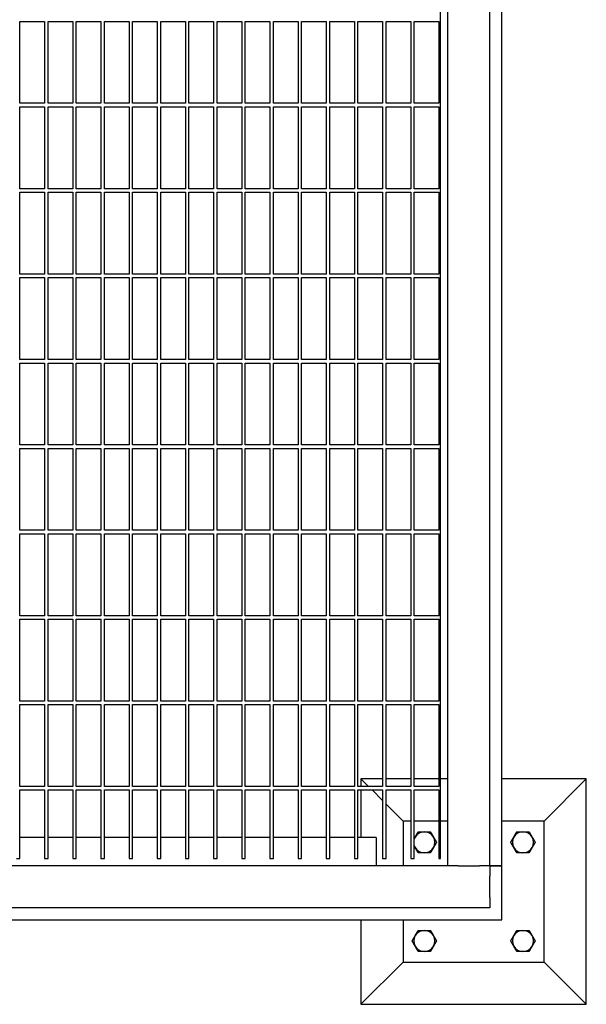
# Model space of a CAD drawing. Header units: inches. Extents: x 5 to 1128, y -85 to 748.
# Tile 657 of 693: x 766 to 786, y 553 to 588. Entities that reach past the tile are written whole.
import ezdxf

# ---------------------------------------------------------------- set-up
doc = ezdxf.new("R2010")
doc.units = ezdxf.units.IN
doc.header["$LTSCALE"] = 32
doc.header["$MEASUREMENT"] = 0
doc.layers.add('Visible (ANSI)', color=7, linetype='Continuous', lineweight=30)

msp = doc.modelspace()

# ---------------------------------------------------------------- linework, layer by layer
at = {"layer": 'Visible (ANSI)'}
for p, q in [((780.86063, 558.35978), (780.86063, 636.85978)), ((782.36063, 558.35978), (782.36063, 636.10978)), ((782.78063, 558.35978), (782.78063, 636.10978)), ((780.61063, 558.60978), (780.61063, 635.5653)), ((765.67313, 585.42228), (765.67313, 588.32853)), ((765.67313, 588.32853), (766.54813, 588.32853)), ((766.54813, 588.32853), (766.54813, 585.42228)), ((766.67313, 585.42228), (766.67313, 588.32853)), ((766.67313, 588.32853), (767.54813, 588.32853)), ((767.54813, 588.32853), (767.54813, 585.42228)), ((767.67313, 585.42228), (767.67313, 588.32853)), ((767.67313, 588.32853), (768.54813, 588.32853)), ((768.54813, 588.32853), (768.54813, 585.42228)), ((768.67313, 585.42228), (768.67313, 588.32853)), ((768.67313, 588.32853), (769.54813, 588.32853)), ((769.54813, 588.32853), (769.54813, 585.42228)), ((769.67313, 585.42228), (769.67313, 588.32853)), ((769.67313, 588.32853), (770.54813, 588.32853)), ((770.54813, 588.32853), (770.54813, 585.42228)), ((770.67313, 585.42228), (770.67313, 588.32853)), ((770.67313, 588.32853), (771.54813, 588.32853)), ((771.54813, 588.32853), (771.54813, 585.42228)), ((771.67313, 585.42228), (771.67313, 588.32853)), ((771.67313, 588.32853), (772.54813, 588.32853)), ((772.54813, 588.32853), (772.54813, 585.42228)), ((772.67313, 585.42228), (772.67313, 588.32853)), ((772.67313, 588.32853), (773.54813, 588.32853)), ((773.54813, 588.32853), (773.54813, 585.42228)), ((773.67313, 585.42228), (773.67313, 588.32853)), ((773.67313, 588.32853), (774.54813, 588.32853)), ((774.54813, 588.32853), (774.54813, 585.42228)), ((774.67313, 585.42228), (774.67313, 588.32853)), ((774.67313, 588.32853), (775.54813, 588.32853)), ((775.54813, 588.32853), (775.54813, 585.42228)), ((775.67313, 585.42228), (775.67313, 588.32853)), ((775.67313, 588.32853), (776.54813, 588.32853)), ((776.54813, 588.32853), (776.54813, 585.42228)), ((776.67313, 585.42228), (776.67313, 588.32853)), ((776.67313, 588.32853), (777.54813, 588.32853)), ((777.54813, 588.32853), (777.54813, 585.42228)), ((777.67313, 585.42228), (777.67313, 588.32853)), ((777.67313, 588.32853), (778.54813, 588.32853)), ((778.54813, 588.32853), (778.54813, 585.42228)), ((778.67313, 585.42228), (778.67313, 588.32853)), ((778.67313, 588.32853), (779.54813, 588.32853)), ((779.54813, 588.32853), (779.54813, 585.42228)), ((779.67313, 585.42228), (779.67313, 588.32853)), ((779.67313, 588.32853), (780.54813, 588.32853)), ((780.54813, 588.32853), (780.54813, 585.42228)), ((766.54813, 585.42228), (765.67313, 585.42228)), ((765.67313, 582.39103), (765.67313, 585.29728)), ((765.67313, 585.29728), (766.54813, 585.29728)), ((766.54813, 585.29728), (766.54813, 582.39103)), ((767.54813, 585.42228), (766.67313, 585.42228)), ((766.67313, 582.39103), (766.67313, 585.29728)), ((766.67313, 585.29728), (767.54813, 585.29728)), ((767.54813, 585.29728), (767.54813, 582.39103)), ((768.54813, 585.42228), (767.67313, 585.42228)), ((767.67313, 582.39103), (767.67313, 585.29728)), ((767.67313, 585.29728), (768.54813, 585.29728)), ((768.54813, 585.29728), (768.54813, 582.39103)), ((769.54813, 585.42228), (768.67313, 585.42228)), ((768.67313, 582.39103), (768.67313, 585.29728)), ((768.67313, 585.29728), (769.54813, 585.29728)), ((769.54813, 585.29728), (769.54813, 582.39103)), ((770.54813, 585.42228), (769.67313, 585.42228)), ((769.67313, 582.39103), (769.67313, 585.29728)), ((769.67313, 585.29728), (770.54813, 585.29728)), ((770.54813, 585.29728), (770.54813, 582.39103)), ((771.54813, 585.42228), (770.67313, 585.42228)), ((770.67313, 582.39103), (770.67313, 585.29728)), ((770.67313, 585.29728), (771.54813, 585.29728)), ((771.54813, 585.29728), (771.54813, 582.39103)), ((772.54813, 585.42228), (771.67313, 585.42228)), ((771.67313, 582.39103), (771.67313, 585.29728)), ((771.67313, 585.29728), (772.54813, 585.29728)), ((772.54813, 585.29728), (772.54813, 582.39103)), ((773.54813, 585.42228), (772.67313, 585.42228)), ((772.67313, 582.39103), (772.67313, 585.29728)), ((772.67313, 585.29728), (773.54813, 585.29728)), ((773.54813, 585.29728), (773.54813, 582.39103)), ((774.54813, 585.42228), (773.67313, 585.42228)), ((773.67313, 582.39103), (773.67313, 585.29728)), ((773.67313, 585.29728), (774.54813, 585.29728)), ((774.54813, 585.29728), (774.54813, 582.39103)), ((775.54813, 585.42228), (774.67313, 585.42228)), ((774.67313, 582.39103), (774.67313, 585.29728)), ((774.67313, 585.29728), (775.54813, 585.29728)), ((775.54813, 585.29728), (775.54813, 582.39103)), ((776.54813, 585.42228), (775.67313, 585.42228)), ((775.67313, 582.39103), (775.67313, 585.29728)), ((775.67313, 585.29728), (776.54813, 585.29728)), ((776.54813, 585.29728), (776.54813, 582.39103)), ((777.54813, 585.42228), (776.67313, 585.42228)), ((776.67313, 582.39103), (776.67313, 585.29728)), ((776.67313, 585.29728), (777.54813, 585.29728)), ((777.54813, 585.29728), (777.54813, 582.39103)), ((778.54813, 585.42228), (777.67313, 585.42228)), ((777.67313, 582.39103), (777.67313, 585.29728)), ((777.67313, 585.29728), (778.54813, 585.29728)), ((778.54813, 585.29728), (778.54813, 582.39103)), ((779.54813, 585.42228), (778.67313, 585.42228)), ((778.67313, 582.39103), (778.67313, 585.29728)), ((778.67313, 585.29728), (779.54813, 585.29728)), ((779.54813, 585.29728), (779.54813, 582.39103)), ((780.54813, 585.42228), (779.67313, 585.42228)), ((779.67313, 582.39103), (779.67313, 585.29728)), ((779.67313, 585.29728), (780.54813, 585.29728)), ((780.54813, 585.29728), (780.54813, 582.39103)), ((766.54813, 582.39103), (765.67313, 582.39103)), ((767.54813, 582.39103), (766.67313, 582.39103)), ((768.54813, 582.39103), (767.67313, 582.39103)), ((769.54813, 582.39103), (768.67313, 582.39103)), ((770.54813, 582.39103), (769.67313, 582.39103)), ((771.54813, 582.39103), (770.67313, 582.39103)), ((772.54813, 582.39103), (771.67313, 582.39103)), ((773.54813, 582.39103), (772.67313, 582.39103)), ((774.54813, 582.39103), (773.67313, 582.39103)), ((775.54813, 582.39103), (774.67313, 582.39103)), ((776.54813, 582.39103), (775.67313, 582.39103)), ((777.54813, 582.39103), (776.67313, 582.39103)), ((778.54813, 582.39103), (777.67313, 582.39103)), ((779.54813, 582.39103), (778.67313, 582.39103)), ((780.54813, 582.39103), (779.67313, 582.39103)), ((765.67313, 579.35978), (765.67313, 582.26603)), ((765.67313, 582.26603), (766.54813, 582.26603)), ((766.54813, 582.26603), (766.54813, 579.35978)), ((766.67313, 579.35978), (766.67313, 582.26603)), ((766.67313, 582.26603), (767.54813, 582.26603)), ((767.54813, 582.26603), (767.54813, 579.35978)), ((767.67313, 579.35978), (767.67313, 582.26603)), ((767.67313, 582.26603), (768.54813, 582.26603)), ((768.54813, 582.26603), (768.54813, 579.35978)), ((768.67313, 579.35978), (768.67313, 582.26603)), ((768.67313, 582.26603), (769.54813, 582.26603)), ((769.54813, 582.26603), (769.54813, 579.35978)), ((769.67313, 579.35978), (769.67313, 582.26603)), ((769.67313, 582.26603), (770.54813, 582.26603)), ((770.54813, 582.26603), (770.54813, 579.35978)), ((770.67313, 579.35978), (770.67313, 582.26603)), ((770.67313, 582.26603), (771.54813, 582.26603)), ((771.54813, 582.26603), (771.54813, 579.35978)), ((771.67313, 579.35978), (771.67313, 582.26603)), ((771.67313, 582.26603), (772.54813, 582.26603)), ((772.54813, 582.26603), (772.54813, 579.35978)), ((772.67313, 579.35978), (772.67313, 582.26603)), ((772.67313, 582.26603), (773.54813, 582.26603)), ((773.54813, 582.26603), (773.54813, 579.35978)), ((773.67313, 579.35978), (773.67313, 582.26603)), ((773.67313, 582.26603), (774.54813, 582.26603)), ((774.54813, 582.26603), (774.54813, 579.35978)), ((774.67313, 579.35978), (774.67313, 582.26603)), ((774.67313, 582.26603), (775.54813, 582.26603)), ((775.54813, 582.26603), (775.54813, 579.35978)), ((775.67313, 579.35978), (775.67313, 582.26603)), ((775.67313, 582.26603), (776.54813, 582.26603)), ((776.54813, 582.26603), (776.54813, 579.35978)), ((776.67313, 579.35978), (776.67313, 582.26603)), ((776.67313, 582.26603), (777.54813, 582.26603)), ((777.54813, 582.26603), (777.54813, 579.35978)), ((777.67313, 579.35978), (777.67313, 582.26603)), ((777.67313, 582.26603), (778.54813, 582.26603)), ((778.54813, 582.26603), (778.54813, 579.35978)), ((778.67313, 579.35978), (778.67313, 582.26603)), ((778.67313, 582.26603), (779.54813, 582.26603)), ((779.54813, 582.26603), (779.54813, 579.35978)), ((779.67313, 579.35978), (779.67313, 582.26603)), ((779.67313, 582.26603), (780.54813, 582.26603)), ((780.54813, 582.26603), (780.54813, 579.35978)), ((766.54813, 579.35978), (765.67313, 579.35978)), ((765.67313, 576.32853), (765.67313, 579.23478)), ((765.67313, 579.23478), (766.54813, 579.23478)), ((766.54813, 579.23478), (766.54813, 576.32853)), ((767.54813, 579.35978), (766.67313, 579.35978)), ((766.67313, 576.32853), (766.67313, 579.23478)), ((766.67313, 579.23478), (767.54813, 579.23478)), ((767.54813, 579.23478), (767.54813, 576.32853)), ((768.54813, 579.35978), (767.67313, 579.35978)), ((767.67313, 576.32853), (767.67313, 579.23478)), ((767.67313, 579.23478), (768.54813, 579.23478)), ((768.54813, 579.23478), (768.54813, 576.32853)), ((769.54813, 579.35978), (768.67313, 579.35978)), ((768.67313, 576.32853), (768.67313, 579.23478)), ((768.67313, 579.23478), (769.54813, 579.23478)), ((769.54813, 579.23478), (769.54813, 576.32853)), ((770.54813, 579.35978), (769.67313, 579.35978)), ((769.67313, 576.32853), (769.67313, 579.23478)), ((769.67313, 579.23478), (770.54813, 579.23478)), ((770.54813, 579.23478), (770.54813, 576.32853)), ((771.54813, 579.35978), (770.67313, 579.35978)), ((770.67313, 576.32853), (770.67313, 579.23478)), ((770.67313, 579.23478), (771.54813, 579.23478)), ((771.54813, 579.23478), (771.54813, 576.32853)), ((772.54813, 579.35978), (771.67313, 579.35978)), ((771.67313, 576.32853), (771.67313, 579.23478)), ((771.67313, 579.23478), (772.54813, 579.23478)), ((772.54813, 579.23478), (772.54813, 576.32853)), ((773.54813, 579.35978), (772.67313, 579.35978)), ((772.67313, 576.32853), (772.67313, 579.23478)), ((772.67313, 579.23478), (773.54813, 579.23478)), ((773.54813, 579.23478), (773.54813, 576.32853)), ((774.54813, 579.35978), (773.67313, 579.35978)), ((773.67313, 576.32853), (773.67313, 579.23478)), ((773.67313, 579.23478), (774.54813, 579.23478)), ((774.54813, 579.23478), (774.54813, 576.32853)), ((775.54813, 579.35978), (774.67313, 579.35978)), ((774.67313, 576.32853), (774.67313, 579.23478)), ((774.67313, 579.23478), (775.54813, 579.23478)), ((775.54813, 579.23478), (775.54813, 576.32853)), ((776.54813, 579.35978), (775.67313, 579.35978)), ((775.67313, 576.32853), (775.67313, 579.23478)), ((775.67313, 579.23478), (776.54813, 579.23478)), ((776.54813, 579.23478), (776.54813, 576.32853)), ((777.54813, 579.35978), (776.67313, 579.35978)), ((776.67313, 576.32853), (776.67313, 579.23478)), ((776.67313, 579.23478), (777.54813, 579.23478)), ((777.54813, 579.23478), (777.54813, 576.32853)), ((778.54813, 579.35978), (777.67313, 579.35978)), ((777.67313, 576.32853), (777.67313, 579.23478)), ((777.67313, 579.23478), (778.54813, 579.23478)), ((778.54813, 579.23478), (778.54813, 576.32853)), ((779.54813, 579.35978), (778.67313, 579.35978)), ((778.67313, 576.32853), (778.67313, 579.23478)), ((778.67313, 579.23478), (779.54813, 579.23478)), ((779.54813, 579.23478), (779.54813, 576.32853)), ((780.54813, 579.35978), (779.67313, 579.35978)), ((779.67313, 576.32853), (779.67313, 579.23478)), ((779.67313, 579.23478), (780.54813, 579.23478)), ((780.54813, 579.23478), (780.54813, 576.32853)), ((766.54813, 576.32853), (765.67313, 576.32853)), ((765.67313, 573.29728), (765.67313, 576.20353)), ((765.67313, 576.20353), (766.54813, 576.20353)), ((766.54813, 576.20353), (766.54813, 573.29728)), ((767.54813, 576.32853), (766.67313, 576.32853)), ((766.67313, 573.29728), (766.67313, 576.20353)), ((766.67313, 576.20353), (767.54813, 576.20353)), ((767.54813, 576.20353), (767.54813, 573.29728)), ((768.54813, 576.32853), (767.67313, 576.32853)), ((767.67313, 573.29728), (767.67313, 576.20353)), ((767.67313, 576.20353), (768.54813, 576.20353)), ((768.54813, 576.20353), (768.54813, 573.29728)), ((769.54813, 576.32853), (768.67313, 576.32853)), ((768.67313, 573.29728), (768.67313, 576.20353)), ((768.67313, 576.20353), (769.54813, 576.20353)), ((769.54813, 576.20353), (769.54813, 573.29728)), ((770.54813, 576.32853), (769.67313, 576.32853)), ((769.67313, 573.29728), (769.67313, 576.20353)), ((769.67313, 576.20353), (770.54813, 576.20353)), ((770.54813, 576.20353), (770.54813, 573.29728)), ((771.54813, 576.32853), (770.67313, 576.32853)), ((770.67313, 573.29728), (770.67313, 576.20353)), ((770.67313, 576.20353), (771.54813, 576.20353)), ((771.54813, 576.20353), (771.54813, 573.29728)), ((772.54813, 576.32853), (771.67313, 576.32853)), ((771.67313, 573.29728), (771.67313, 576.20353)), ((771.67313, 576.20353), (772.54813, 576.20353)), ((772.54813, 576.20353), (772.54813, 573.29728)), ((773.54813, 576.32853), (772.67313, 576.32853)), ((772.67313, 573.29728), (772.67313, 576.20353)), ((772.67313, 576.20353), (773.54813, 576.20353)), ((773.54813, 576.20353), (773.54813, 573.29728)), ((774.54813, 576.32853), (773.67313, 576.32853)), ((773.67313, 573.29728), (773.67313, 576.20353)), ((773.67313, 576.20353), (774.54813, 576.20353)), ((774.54813, 576.20353), (774.54813, 573.29728)), ((775.54813, 576.32853), (774.67313, 576.32853)), ((774.67313, 573.29728), (774.67313, 576.20353)), ((774.67313, 576.20353), (775.54813, 576.20353)), ((775.54813, 576.20353), (775.54813, 573.29728)), ((776.54813, 576.32853), (775.67313, 576.32853)), ((775.67313, 573.29728), (775.67313, 576.20353)), ((775.67313, 576.20353), (776.54813, 576.20353)), ((776.54813, 576.20353), (776.54813, 573.29728)), ((777.54813, 576.32853), (776.67313, 576.32853)), ((776.67313, 573.29728), (776.67313, 576.20353)), ((776.67313, 576.20353), (777.54813, 576.20353)), ((777.54813, 576.20353), (777.54813, 573.29728)), ((778.54813, 576.32853), (777.67313, 576.32853)), ((777.67313, 573.29728), (777.67313, 576.20353)), ((777.67313, 576.20353), (778.54813, 576.20353)), ((778.54813, 576.20353), (778.54813, 573.29728)), ((779.54813, 576.32853), (778.67313, 576.32853)), ((778.67313, 573.29728), (778.67313, 576.20353)), ((778.67313, 576.20353), (779.54813, 576.20353)), ((779.54813, 576.20353), (779.54813, 573.29728)), ((780.54813, 576.32853), (779.67313, 576.32853)), ((779.67313, 573.29728), (779.67313, 576.20353)), ((779.67313, 576.20353), (780.54813, 576.20353)), ((780.54813, 576.20353), (780.54813, 573.29728)), ((766.54813, 573.29728), (765.67313, 573.29728)), ((767.54813, 573.29728), (766.67313, 573.29728)), ((768.54813, 573.29728), (767.67313, 573.29728)), ((769.54813, 573.29728), (768.67313, 573.29728)), ((770.54813, 573.29728), (769.67313, 573.29728)), ((771.54813, 573.29728), (770.67313, 573.29728)), ((772.54813, 573.29728), (771.67313, 573.29728)), ((773.54813, 573.29728), (772.67313, 573.29728)), ((774.54813, 573.29728), (773.67313, 573.29728)), ((775.54813, 573.29728), (774.67313, 573.29728)), ((776.54813, 573.29728), (775.67313, 573.29728)), ((777.54813, 573.29728), (776.67313, 573.29728)), ((778.54813, 573.29728), (777.67313, 573.29728)), ((779.54813, 573.29728), (778.67313, 573.29728)), ((780.54813, 573.29728), (779.67313, 573.29728)), ((765.67313, 570.26603), (765.67313, 573.17228)), ((765.67313, 573.17228), (766.54813, 573.17228)), ((766.54813, 573.17228), (766.54813, 570.26603)), ((766.67313, 570.26603), (766.67313, 573.17228)), ((766.67313, 573.17228), (767.54813, 573.17228)), ((767.54813, 573.17228), (767.54813, 570.26603)), ((767.67313, 570.26603), (767.67313, 573.17228)), ((767.67313, 573.17228), (768.54813, 573.17228)), ((768.54813, 573.17228), (768.54813, 570.26603)), ((768.67313, 570.26603), (768.67313, 573.17228)), ((768.67313, 573.17228), (769.54813, 573.17228)), ((769.54813, 573.17228), (769.54813, 570.26603)), ((769.67313, 570.26603), (769.67313, 573.17228)), ((769.67313, 573.17228), (770.54813, 573.17228)), ((770.54813, 573.17228), (770.54813, 570.26603)), ((770.67313, 570.26603), (770.67313, 573.17228)), ((770.67313, 573.17228), (771.54813, 573.17228)), ((771.54813, 573.17228), (771.54813, 570.26603)), ((771.67313, 570.26603), (771.67313, 573.17228)), ((771.67313, 573.17228), (772.54813, 573.17228)), ((772.54813, 573.17228), (772.54813, 570.26603)), ((772.67313, 570.26603), (772.67313, 573.17228)), ((772.67313, 573.17228), (773.54813, 573.17228)), ((773.54813, 573.17228), (773.54813, 570.26603)), ((773.67313, 570.26603), (773.67313, 573.17228)), ((773.67313, 573.17228), (774.54813, 573.17228)), ((774.54813, 573.17228), (774.54813, 570.26603)), ((774.67313, 570.26603), (774.67313, 573.17228)), ((774.67313, 573.17228), (775.54813, 573.17228)), ((775.54813, 573.17228), (775.54813, 570.26603)), ((775.67313, 570.26603), (775.67313, 573.17228)), ((775.67313, 573.17228), (776.54813, 573.17228)), ((776.54813, 573.17228), (776.54813, 570.26603)), ((776.67313, 570.26603), (776.67313, 573.17228)), ((776.67313, 573.17228), (777.54813, 573.17228)), ((777.54813, 573.17228), (777.54813, 570.26603)), ((777.67313, 570.26603), (777.67313, 573.17228)), ((777.67313, 573.17228), (778.54813, 573.17228)), ((778.54813, 573.17228), (778.54813, 570.26603)), ((778.67313, 570.26603), (778.67313, 573.17228)), ((778.67313, 573.17228), (779.54813, 573.17228)), ((779.54813, 573.17228), (779.54813, 570.26603)), ((779.67313, 570.26603), (779.67313, 573.17228)), ((779.67313, 573.17228), (780.54813, 573.17228)), ((780.54813, 573.17228), (780.54813, 570.26603)), ((766.54813, 570.26603), (765.67313, 570.26603)), ((765.67313, 567.23478), (765.67313, 570.14103)), ((765.67313, 570.14103), (766.54813, 570.14103)), ((766.54813, 570.14103), (766.54813, 567.23478)), ((767.54813, 570.26603), (766.67313, 570.26603)), ((766.67313, 567.23478), (766.67313, 570.14103)), ((766.67313, 570.14103), (767.54813, 570.14103)), ((767.54813, 570.14103), (767.54813, 567.23478)), ((768.54813, 570.26603), (767.67313, 570.26603)), ((767.67313, 567.23478), (767.67313, 570.14103)), ((767.67313, 570.14103), (768.54813, 570.14103)), ((768.54813, 570.14103), (768.54813, 567.23478)), ((769.54813, 570.26603), (768.67313, 570.26603)), ((768.67313, 567.23478), (768.67313, 570.14103)), ((768.67313, 570.14103), (769.54813, 570.14103)), ((769.54813, 570.14103), (769.54813, 567.23478)), ((770.54813, 570.26603), (769.67313, 570.26603)), ((769.67313, 567.23478), (769.67313, 570.14103)), ((769.67313, 570.14103), (770.54813, 570.14103)), ((770.54813, 570.14103), (770.54813, 567.23478)), ((771.54813, 570.26603), (770.67313, 570.26603)), ((770.67313, 567.23478), (770.67313, 570.14103)), ((770.67313, 570.14103), (771.54813, 570.14103)), ((771.54813, 570.14103), (771.54813, 567.23478)), ((772.54813, 570.26603), (771.67313, 570.26603)), ((771.67313, 567.23478), (771.67313, 570.14103)), ((771.67313, 570.14103), (772.54813, 570.14103)), ((772.54813, 570.14103), (772.54813, 567.23478)), ((773.54813, 570.26603), (772.67313, 570.26603)), ((772.67313, 567.23478), (772.67313, 570.14103)), ((772.67313, 570.14103), (773.54813, 570.14103)), ((773.54813, 570.14103), (773.54813, 567.23478)), ((774.54813, 570.26603), (773.67313, 570.26603)), ((773.67313, 567.23478), (773.67313, 570.14103)), ((773.67313, 570.14103), (774.54813, 570.14103)), ((774.54813, 570.14103), (774.54813, 567.23478)), ((775.54813, 570.26603), (774.67313, 570.26603)), ((774.67313, 567.23478), (774.67313, 570.14103)), ((774.67313, 570.14103), (775.54813, 570.14103)), ((775.54813, 570.14103), (775.54813, 567.23478)), ((776.54813, 570.26603), (775.67313, 570.26603)), ((775.67313, 567.23478), (775.67313, 570.14103)), ((775.67313, 570.14103), (776.54813, 570.14103)), ((776.54813, 570.14103), (776.54813, 567.23478)), ((777.54813, 570.26603), (776.67313, 570.26603)), ((776.67313, 567.23478), (776.67313, 570.14103)), ((776.67313, 570.14103), (777.54813, 570.14103)), ((777.54813, 570.14103), (777.54813, 567.23478)), ((778.54813, 570.26603), (777.67313, 570.26603)), ((777.67313, 567.23478), (777.67313, 570.14103)), ((777.67313, 570.14103), (778.54813, 570.14103)), ((778.54813, 570.14103), (778.54813, 567.23478)), ((779.54813, 570.26603), (778.67313, 570.26603)), ((778.67313, 567.23478), (778.67313, 570.14103)), ((778.67313, 570.14103), (779.54813, 570.14103)), ((779.54813, 570.14103), (779.54813, 567.23478)), ((780.54813, 570.26603), (779.67313, 570.26603)), ((779.67313, 567.23478), (779.67313, 570.14103)), ((779.67313, 570.14103), (780.54813, 570.14103)), ((780.54813, 570.14103), (780.54813, 567.23478)), ((766.54813, 567.23478), (765.67313, 567.23478)), ((765.67313, 564.20353), (765.67313, 567.10978)), ((765.67313, 567.10978), (766.54813, 567.10978)), ((766.54813, 567.10978), (766.54813, 564.20353)), ((767.54813, 567.23478), (766.67313, 567.23478)), ((766.67313, 564.20353), (766.67313, 567.10978)), ((766.67313, 567.10978), (767.54813, 567.10978)), ((767.54813, 567.10978), (767.54813, 564.20353)), ((768.54813, 567.23478), (767.67313, 567.23478)), ((767.67313, 564.20353), (767.67313, 567.10978)), ((767.67313, 567.10978), (768.54813, 567.10978)), ((768.54813, 567.10978), (768.54813, 564.20353)), ((769.54813, 567.23478), (768.67313, 567.23478)), ((768.67313, 564.20353), (768.67313, 567.10978)), ((768.67313, 567.10978), (769.54813, 567.10978)), ((769.54813, 567.10978), (769.54813, 564.20353)), ((770.54813, 567.23478), (769.67313, 567.23478)), ((769.67313, 564.20353), (769.67313, 567.10978)), ((769.67313, 567.10978), (770.54813, 567.10978)), ((770.54813, 567.10978), (770.54813, 564.20353)), ((771.54813, 567.23478), (770.67313, 567.23478)), ((770.67313, 564.20353), (770.67313, 567.10978)), ((770.67313, 567.10978), (771.54813, 567.10978)), ((771.54813, 567.10978), (771.54813, 564.20353)), ((772.54813, 567.23478), (771.67313, 567.23478)), ((771.67313, 564.20353), (771.67313, 567.10978)), ((771.67313, 567.10978), (772.54813, 567.10978)), ((772.54813, 567.10978), (772.54813, 564.20353)), ((773.54813, 567.23478), (772.67313, 567.23478)), ((772.67313, 564.20353), (772.67313, 567.10978)), ((772.67313, 567.10978), (773.54813, 567.10978)), ((773.54813, 567.10978), (773.54813, 564.20353)), ((774.54813, 567.23478), (773.67313, 567.23478)), ((773.67313, 564.20353), (773.67313, 567.10978)), ((773.67313, 567.10978), (774.54813, 567.10978)), ((774.54813, 567.10978), (774.54813, 564.20353)), ((775.54813, 567.23478), (774.67313, 567.23478)), ((774.67313, 564.20353), (774.67313, 567.10978)), ((774.67313, 567.10978), (775.54813, 567.10978)), ((775.54813, 567.10978), (775.54813, 564.20353)), ((776.54813, 567.23478), (775.67313, 567.23478)), ((775.67313, 564.20353), (775.67313, 567.10978)), ((775.67313, 567.10978), (776.54813, 567.10978)), ((776.54813, 567.10978), (776.54813, 564.20353)), ((777.54813, 567.23478), (776.67313, 567.23478)), ((776.67313, 564.20353), (776.67313, 567.10978)), ((776.67313, 567.10978), (777.54813, 567.10978)), ((777.54813, 567.10978), (777.54813, 564.20353)), ((778.54813, 567.23478), (777.67313, 567.23478)), ((777.67313, 564.20353), (777.67313, 567.10978)), ((777.67313, 567.10978), (778.54813, 567.10978)), ((778.54813, 567.10978), (778.54813, 564.20353)), ((779.54813, 567.23478), (778.67313, 567.23478)), ((778.67313, 564.20353), (778.67313, 567.10978)), ((778.67313, 567.10978), (779.54813, 567.10978)), ((779.54813, 567.10978), (779.54813, 564.20353)), ((780.54813, 567.23478), (779.67313, 567.23478)), ((779.67313, 564.20353), (779.67313, 567.10978)), ((779.67313, 567.10978), (780.54813, 567.10978)), ((780.54813, 567.10978), (780.54813, 564.20353)), ((766.54813, 564.20353), (765.67313, 564.20353)), ((767.54813, 564.20353), (766.67313, 564.20353)), ((768.54813, 564.20353), (767.67313, 564.20353)), ((769.54813, 564.20353), (768.67313, 564.20353)), ((770.54813, 564.20353), (769.67313, 564.20353)), ((771.54813, 564.20353), (770.67313, 564.20353)), ((772.54813, 564.20353), (771.67313, 564.20353)), ((773.54813, 564.20353), (772.67313, 564.20353)), ((774.54813, 564.20353), (773.67313, 564.20353)), ((775.54813, 564.20353), (774.67313, 564.20353)), ((776.54813, 564.20353), (775.67313, 564.20353)), ((777.54813, 564.20353), (776.67313, 564.20353)), ((778.54813, 564.20353), (777.67313, 564.20353)), ((779.54813, 564.20353), (778.67313, 564.20353)), ((780.54813, 564.20353), (779.67313, 564.20353)), ((765.67313, 561.17228), (765.67313, 564.07853)), ((765.67313, 564.07853), (766.54813, 564.07853)), ((766.54813, 564.07853), (766.54813, 561.17228)), ((766.67313, 561.17228), (766.67313, 564.07853)), ((766.67313, 564.07853), (767.54813, 564.07853)), ((767.54813, 564.07853), (767.54813, 561.17228)), ((767.67313, 561.17228), (767.67313, 564.07853)), ((767.67313, 564.07853), (768.54813, 564.07853)), ((768.54813, 564.07853), (768.54813, 561.17228)), ((768.67313, 561.17228), (768.67313, 564.07853)), ((768.67313, 564.07853), (769.54813, 564.07853)), ((769.54813, 564.07853), (769.54813, 561.17228)), ((769.67313, 561.17228), (769.67313, 564.07853)), ((769.67313, 564.07853), (770.54813, 564.07853)), ((770.54813, 564.07853), (770.54813, 561.17228)), ((770.67313, 561.17228), (770.67313, 564.07853)), ((770.67313, 564.07853), (771.54813, 564.07853)), ((771.54813, 564.07853), (771.54813, 561.17228)), ((771.67313, 561.17228), (771.67313, 564.07853)), ((771.67313, 564.07853), (772.54813, 564.07853)), ((772.54813, 564.07853), (772.54813, 561.17228)), ((772.67313, 561.17228), (772.67313, 564.07853)), ((772.67313, 564.07853), (773.54813, 564.07853)), ((773.54813, 564.07853), (773.54813, 561.17228)), ((773.67313, 561.17228), (773.67313, 564.07853)), ((773.67313, 564.07853), (774.54813, 564.07853)), ((774.54813, 564.07853), (774.54813, 561.17228)), ((774.67313, 561.17228), (774.67313, 564.07853)), ((774.67313, 564.07853), (775.54813, 564.07853)), ((775.54813, 564.07853), (775.54813, 561.17228)), ((775.67313, 561.17228), (775.67313, 564.07853)), ((775.67313, 564.07853), (776.54813, 564.07853)), ((776.54813, 564.07853), (776.54813, 561.17228)), ((776.67313, 561.17228), (776.67313, 564.07853)), ((776.67313, 564.07853), (777.54813, 564.07853)), ((777.54813, 564.07853), (777.54813, 561.17228)), ((777.67313, 561.17228), (777.67313, 564.07853)), ((777.67313, 564.07853), (778.54813, 564.07853)), ((778.54813, 564.07853), (778.54813, 561.17228)), ((778.67313, 561.17228), (778.67313, 564.07853)), ((778.67313, 564.07853), (779.54813, 564.07853)), ((779.54813, 564.07853), (779.54813, 561.17228)), ((779.67313, 561.17228), (779.67313, 564.07853)), ((779.67313, 564.07853), (780.54813, 564.07853)), ((780.54813, 564.07853), (780.54813, 561.17228)), ((778.54813, 561.43978), (777.78063, 561.43978)), ((778.04813, 561.17228), (777.78063, 561.43978)), ((777.78063, 561.43978), (777.78063, 561.17228)), ((779.54813, 561.43978), (778.67313, 561.43978)), ((780.54813, 561.43978), (779.67313, 561.43978)), ((780.86063, 561.43978), (780.61063, 561.43978)), ((785.78063, 561.43978), (782.78063, 561.43978)), ((784.28063, 559.93978), (785.78063, 561.43978)), ((785.78063, 553.43978), (785.78063, 561.43978)), ((766.54813, 561.17228), (765.67313, 561.17228)), ((765.67313, 558.60978), (765.67313, 561.04728)), ((765.67313, 561.04728), (766.54813, 561.04728)), ((766.54813, 561.04728), (766.54813, 558.60978)), ((767.54813, 561.17228), (766.67313, 561.17228)), ((766.67313, 558.60978), (766.67313, 561.04728)), ((766.67313, 561.04728), (767.54813, 561.04728)), ((767.54813, 561.04728), (767.54813, 558.60978)), ((768.54813, 561.17228), (767.67313, 561.17228)), ((767.67313, 558.60978), (767.67313, 561.04728)), ((767.67313, 561.04728), (768.54813, 561.04728)), ((768.54813, 561.04728), (768.54813, 558.60978)), ((769.54813, 561.17228), (768.67313, 561.17228)), ((768.67313, 558.60978), (768.67313, 561.04728)), ((768.67313, 561.04728), (769.54813, 561.04728)), ((769.54813, 561.04728), (769.54813, 558.60978)), ((770.54813, 561.17228), (769.67313, 561.17228)), ((769.67313, 558.60978), (769.67313, 561.04728)), ((769.67313, 561.04728), (770.54813, 561.04728)), ((770.54813, 561.04728), (770.54813, 558.60978)), ((771.54813, 561.17228), (770.67313, 561.17228)), ((770.67313, 558.60978), (770.67313, 561.04728)), ((770.67313, 561.04728), (771.54813, 561.04728)), ((771.54813, 561.04728), (771.54813, 558.60978)), ((772.54813, 561.17228), (771.67313, 561.17228)), ((771.67313, 558.60978), (771.67313, 561.04728)), ((771.67313, 561.04728), (772.54813, 561.04728)), ((772.54813, 561.04728), (772.54813, 558.60978)), ((773.54813, 561.17228), (772.67313, 561.17228)), ((772.67313, 558.60978), (772.67313, 561.04728)), ((772.67313, 561.04728), (773.54813, 561.04728)), ((773.54813, 561.04728), (773.54813, 558.60978)), ((774.54813, 561.17228), (773.67313, 561.17228)), ((773.67313, 558.60978), (773.67313, 561.04728)), ((773.67313, 561.04728), (774.54813, 561.04728)), ((774.54813, 561.04728), (774.54813, 558.60978)), ((775.54813, 561.17228), (774.67313, 561.17228)), ((774.67313, 558.60978), (774.67313, 561.04728)), ((774.67313, 561.04728), (775.54813, 561.04728)), ((775.54813, 561.04728), (775.54813, 558.60978)), ((776.54813, 561.17228), (775.67313, 561.17228)), ((775.67313, 558.60978), (775.67313, 561.04728)), ((775.67313, 561.04728), (776.54813, 561.04728)), ((776.54813, 561.04728), (776.54813, 558.60978)), ((777.54813, 561.17228), (776.67313, 561.17228)), ((776.67313, 558.60978), (776.67313, 561.04728)), ((776.67313, 561.04728), (777.54813, 561.04728)), ((777.54813, 561.04728), (777.54813, 558.60978)), ((778.54813, 561.17228), (777.67313, 561.17228)), ((777.67313, 558.60978), (777.67313, 561.04728)), ((777.67313, 561.04728), (778.54813, 561.04728)), ((777.78063, 561.04728), (777.78063, 559.35978)), ((778.54813, 560.67228), (778.17313, 561.04728)), ((778.54813, 561.04728), (778.54813, 558.60978)), ((779.54813, 561.17228), (778.67313, 561.17228)), ((778.67313, 558.60978), (778.67313, 561.04728)), ((778.67313, 561.04728), (779.54813, 561.04728)), ((779.54813, 561.04728), (779.54813, 558.60978)), ((780.54813, 561.17228), (779.67313, 561.17228)), ((779.67313, 558.60978), (779.67313, 561.04728)), ((779.67313, 561.04728), (780.54813, 561.04728)), ((780.54813, 561.04728), (780.54813, 558.60978)), ((779.28063, 559.93978), (778.67313, 560.54728)), ((779.28063, 559.93978), (779.28063, 558.35978)), ((779.54813, 559.93978), (779.28063, 559.93978)), ((780.54813, 559.93978), (779.67313, 559.93978)), ((780.86063, 559.93978), (780.61063, 559.93978)), ((784.28063, 559.93978), (782.78063, 559.93978)), ((784.28063, 554.93978), (784.28063, 559.93978)), ((766.54813, 559.35978), (765.67313, 559.35978)), ((767.54813, 559.35978), (766.67313, 559.35978)), ((768.54813, 559.35978), (767.67313, 559.35978)), ((769.54813, 559.35978), (768.67313, 559.35978)), ((770.54813, 559.35978), (769.67313, 559.35978)), ((771.54813, 559.35978), (770.67313, 559.35978)), ((772.54813, 559.35978), (771.67313, 559.35978)), ((773.54813, 559.35978), (772.67313, 559.35978)), ((774.54813, 559.35978), (773.67313, 559.35978)), ((775.54813, 559.35978), (774.67313, 559.35978)), ((776.54813, 559.35978), (775.67313, 559.35978)), ((777.54813, 559.35978), (776.67313, 559.35978)), ((778.32063, 559.35978), (777.67313, 559.35978)), ((778.32063, 559.35978), (778.32063, 558.35978)), ((765.54813, 558.60978), (765.67313, 558.60978)), ((766.54813, 558.60978), (766.67313, 558.60978)), ((767.54813, 558.60978), (767.67313, 558.60978)), ((768.54813, 558.60978), (768.67313, 558.60978)), ((769.54813, 558.60978), (769.67313, 558.60978)), ((770.54813, 558.60978), (770.67313, 558.60978)), ((771.54813, 558.60978), (771.67313, 558.60978)), ((772.54813, 558.60978), (772.67313, 558.60978)), ((773.54813, 558.60978), (773.67313, 558.60978)), ((774.54813, 558.60978), (774.67313, 558.60978)), ((775.54813, 558.60978), (775.67313, 558.60978)), ((776.54813, 558.60978), (776.67313, 558.60978)), ((777.54813, 558.60978), (777.67313, 558.60978)), ((778.54813, 558.60978), (778.67313, 558.60978)), ((779.54813, 558.60978), (779.67313, 558.60978)), ((780.54813, 558.60978), (780.61063, 558.60978)), ((780.86063, 558.35978), (742.86063, 558.35978)), ((781.23563, 558.35978), (780.86063, 558.35978)), ((781.23563, 558.35978), (781.98563, 558.35978)), ((782.36063, 558.35978), (781.98563, 558.35978)), ((782.78063, 558.35978), (782.36063, 558.35978)), ((782.36063, 558.35978), (782.78063, 558.35978)), ((782.36063, 558.35978), (782.36063, 557.98478)), ((782.78063, 556.43978), (782.78063, 558.35978)), ((782.36063, 557.23478), (782.36063, 557.98478)), ((782.36063, 557.23478), (782.36063, 556.85978)), ((782.36063, 556.85978), (742.86063, 556.85978)), ((737.78063, 556.43978), (782.78063, 556.43978)), ((777.78063, 556.43978), (777.78063, 553.43978)), ((779.28063, 556.43978), (779.28063, 554.93978)), ((779.28063, 554.93978), (777.78063, 553.43978)), ((779.28063, 554.93978), (784.28063, 554.93978)), ((784.28063, 554.93978), (785.78063, 553.43978)), ((777.78063, 553.43978), (785.78063, 553.43978))]:
    msp.add_line(p, q, dxfattribs=at)
for centre, start, end in [((780.03063, 559.18978), 150, 162.427054), ((780.03063, 559.18978), 90, 150), ((780.03063, 559.18978), 30, 90), ((780.03063, 559.18978), 330, 30), ((783.53063, 559.18978), 150, 210), ((783.53063, 559.18978), 90, 150), ((783.53063, 559.18978), 30, 90), ((783.53063, 559.18978), 330, 30), ((780.03063, 559.18978), 197.572946, 210), ((780.03063, 559.18978), 210, 270), ((780.03063, 559.18978), 270, 330), ((783.53063, 559.18978), 210, 270), ((783.53063, 559.18978), 270, 330), ((780.03063, 555.68978), 150, 210), ((780.03063, 555.68978), 90, 150), ((780.03063, 555.68978), 30, 90), ((780.03063, 555.68978), 330, 30), ((783.53063, 555.68978), 150, 210), ((783.53063, 555.68978), 90, 150), ((783.53063, 555.68978), 30, 90), ((783.53063, 555.68978), 330, 30), ((780.03063, 555.68978), 210, 270), ((780.03063, 555.68978), 270, 330), ((783.53063, 555.68978), 210, 270), ((783.53063, 555.68978), 270, 330)]:
    msp.add_arc(centre, 0.375, start, end, dxfattribs=at)
for points, weights in [([(779.67313, 559.32057), (779.68963, 559.34914), (779.70587, 559.37728)], [1.01638766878, 1.01196693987, 1]), ([(779.70587, 559.37728), (779.75611, 559.4643), (779.81413, 559.56478)], [1, 1.0379548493, 1]), ([(779.81413, 559.56478), (779.93015, 559.56478), (780.03063, 559.56478)], [1, 1.0379548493, 1]), ([(780.03063, 559.56478), (780.13111, 559.56478), (780.24714, 559.56478)], [1, 1.0379548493, 1]), ([(780.24714, 559.56478), (780.30515, 559.4643), (780.35539, 559.37728)], [1, 1.0379548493, 1]), ([(780.35539, 559.37728), (780.40563, 559.29026), (780.46365, 559.18978)], [1, 1.0379548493, 1]), ([(783.09762, 559.18978), (783.15563, 559.29026), (783.20587, 559.37728)], [1, 1.0379548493, 1]), ([(783.20587, 559.37728), (783.25611, 559.4643), (783.31413, 559.56478)], [1, 1.0379548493, 1]), ([(783.31413, 559.56478), (783.43015, 559.56478), (783.53063, 559.56478)], [1, 1.0379548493, 1]), ([(783.53063, 559.56478), (783.63111, 559.56478), (783.74714, 559.56478)], [1, 1.0379548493, 1]), ([(783.74714, 559.56478), (783.80515, 559.4643), (783.85539, 559.37728)], [1, 1.0379548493, 1]), ([(783.85539, 559.37728), (783.90563, 559.29026), (783.96365, 559.18978)], [1, 1.0379548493, 1]), ([(779.70587, 559.00228), (779.68963, 559.03042), (779.67313, 559.05899)], [1, 1.01196693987, 1.01638766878]), ([(779.81413, 558.81478), (779.75611, 558.91526), (779.70587, 559.00228)], [1, 1.0379548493, 1]), ([(780.35539, 559.00228), (780.30515, 558.91526), (780.24714, 558.81478)], [1, 1.0379548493, 1]), ([(780.46365, 559.18978), (780.40563, 559.0893), (780.35539, 559.00228)], [1, 1.0379548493, 1]), ([(783.20587, 559.00228), (783.15563, 559.0893), (783.09762, 559.18978)], [1, 1.0379548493, 1]), ([(783.31413, 558.81478), (783.25611, 558.91526), (783.20587, 559.00228)], [1, 1.0379548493, 1]), ([(783.85539, 559.00228), (783.80515, 558.91526), (783.74714, 558.81478)], [1, 1.0379548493, 1]), ([(783.96365, 559.18978), (783.90563, 559.0893), (783.85539, 559.00228)], [1, 1.0379548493, 1]), ([(780.03063, 558.81478), (779.93015, 558.81478), (779.81413, 558.81478)], [1, 1.0379548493, 1]), ([(780.24714, 558.81478), (780.13111, 558.81478), (780.03063, 558.81478)], [1, 1.0379548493, 1]), ([(783.53063, 558.81478), (783.43015, 558.81478), (783.31413, 558.81478)], [1, 1.0379548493, 1]), ([(783.74714, 558.81478), (783.63111, 558.81478), (783.53063, 558.81478)], [1, 1.0379548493, 1]), ([(779.59762, 555.68978), (779.65563, 555.79026), (779.70587, 555.87728)], [1, 1.0379548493, 1]), ([(779.70587, 555.87728), (779.75611, 555.9643), (779.81413, 556.06478)], [1, 1.0379548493, 1]), ([(779.81413, 556.06478), (779.93015, 556.06478), (780.03063, 556.06478)], [1, 1.0379548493, 1]), ([(780.03063, 556.06478), (780.13111, 556.06478), (780.24714, 556.06478)], [1, 1.0379548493, 1]), ([(780.24714, 556.06478), (780.30515, 555.9643), (780.35539, 555.87728)], [1, 1.0379548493, 1]), ([(780.35539, 555.87728), (780.40563, 555.79026), (780.46365, 555.68978)], [1, 1.0379548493, 1]), ([(783.09762, 555.68978), (783.15563, 555.79026), (783.20587, 555.87728)], [1, 1.0379548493, 1]), ([(783.20587, 555.87728), (783.25611, 555.9643), (783.31413, 556.06478)], [1, 1.0379548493, 1]), ([(783.31413, 556.06478), (783.43015, 556.06478), (783.53063, 556.06478)], [1, 1.0379548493, 1]), ([(783.53063, 556.06478), (783.63111, 556.06478), (783.74714, 556.06478)], [1, 1.0379548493, 1]), ([(783.74714, 556.06478), (783.80515, 555.9643), (783.85539, 555.87728)], [1, 1.0379548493, 1]), ([(783.85539, 555.87728), (783.90563, 555.79026), (783.96365, 555.68978)], [1, 1.0379548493, 1]), ([(779.70587, 555.50228), (779.65563, 555.5893), (779.59762, 555.68978)], [1, 1.0379548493, 1]), ([(779.81413, 555.31478), (779.75611, 555.41526), (779.70587, 555.50228)], [1, 1.0379548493, 1]), ([(780.35539, 555.50228), (780.30515, 555.41526), (780.24714, 555.31478)], [1, 1.0379548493, 1]), ([(780.46365, 555.68978), (780.40563, 555.5893), (780.35539, 555.50228)], [1, 1.0379548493, 1]), ([(783.20587, 555.50228), (783.15563, 555.5893), (783.09762, 555.68978)], [1, 1.0379548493, 1]), ([(783.31413, 555.31478), (783.25611, 555.41526), (783.20587, 555.50228)], [1, 1.0379548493, 1]), ([(783.85539, 555.50228), (783.80515, 555.41526), (783.74714, 555.31478)], [1, 1.0379548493, 1]), ([(783.96365, 555.68978), (783.90563, 555.5893), (783.85539, 555.50228)], [1, 1.0379548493, 1]), ([(780.03063, 555.31478), (779.93015, 555.31478), (779.81413, 555.31478)], [1, 1.0379548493, 1]), ([(780.24714, 555.31478), (780.13111, 555.31478), (780.03063, 555.31478)], [1, 1.0379548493, 1]), ([(783.53063, 555.31478), (783.43015, 555.31478), (783.31413, 555.31478)], [1, 1.0379548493, 1]), ([(783.74714, 555.31478), (783.63111, 555.31478), (783.53063, 555.31478)], [1, 1.0379548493, 1])]:
    msp.add_rational_spline(points, weights, degree=2, dxfattribs=at)

doc.saveas('drawing.dxf')
